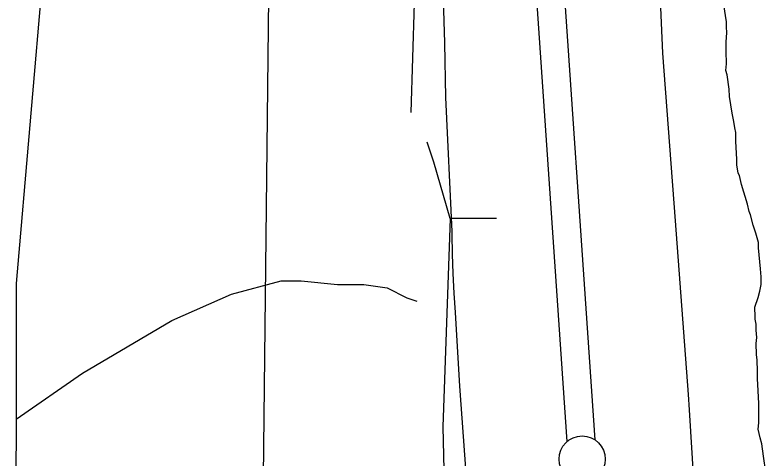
# Model space of a CAD drawing. Extents: x 3172231 to 3210228, y 940198 to 965780.
# Drawn here: x 3184519 to 3185332, y 957886 to 958366 of the extents above; entities that cross this region are included whole.
import ezdxf

# ---------------------------------------------------------------- set-up
doc = ezdxf.new("R2010")
doc.units = 0
for name, color, linetype in [('V-LEVE-TOET', 7, 'Continuous'), ('V-SITE-VEGE', 7, 'Continuous'), ('V-SURV-LINE', 7, 'Continuous'), ('V-TOPO-BNDY', 7, 'Continuous'), ('V-TOPO-SHOR', 7, 'Continuous')]:
    doc.layers.add(name, color=color, linetype=linetype)

msp = doc.modelspace()

# ---------------------------------------------------------------- linework, layer by layer
at = {"layer": 'V-LEVE-TOET'}
for points in [[(3185203.457, 958697.965), (3185203.457, 958697.967), (3185211.397, 958513.684), (3185211.397, 958513.684), (3185219.952, 958325.036), (3185219.952, 958325.036), (3185233.585, 958143.541), (3185233.585, 958143.539), (3185247.489, 957955.684), (3185248.542, 957939.355), (3185248.542, 957939.355), (3185259.394, 957763.551)], [(3185008.43, 957856.051), (3185000.396, 957964.84), (3184995.73, 958044.299), (3184995.73, 958044.299), (3184994.342, 958065.387), (3184993.289, 958086.494), (3184992.57, 958107.615), (3184992.185, 958128.74), (3184992.157, 958131.967), (3184992.157, 958131.967), (3184985.388, 958276.999), (3184985.388, 958276.999), (3184984.442, 958336.065), (3184982.465, 958395.107)]]:
    msp.add_lwpolyline(points, dxfattribs=at)
at = {"layer": 'V-SITE-VEGE'}
for points in [[(3185288.953, 958358.665), (3185286.133, 958377.195)], [(3185331.744, 957871.81), (3185328.915, 957889.146), (3185327.242, 957902.292), (3185325.51, 957908.875), (3185323.21, 957918.445), (3185323.863, 957925.005), (3185324.051, 957945.894), (3185323.046, 957966.794), (3185322.501, 957972.768), (3185322.577, 957981.126), (3185322.087, 957993.068), (3185321.543, 957999.042), (3185321.053, 958010.984), (3185321.708, 958017.544), (3185321.182, 958025.308), (3185321.239, 958031.873), (3185320.095, 958037.256), (3185320.115, 958039.644), (3185319.615, 958050.391), (3185323.287, 958060.509), (3185325.145, 958067.652), (3185326.4, 958074.804), (3185326.474, 958083.159), (3185325.954, 958091.521), (3185323.769, 958114.221), (3185323.822, 958120.191), (3185320.928, 958130.364), (3185318.02, 958138.746), (3185315.136, 958150.113), (3185313.379, 958153.711), (3185311.659, 958161.485), (3185305.286, 958183.03), (3185302.984, 958192.602), (3185301.81, 958195.001), (3185300.1, 958203.969), (3185300.155, 958209.937), (3185299.137, 958229.645), (3185299.221, 958239.194), (3185298.07, 958243.979), (3185296.942, 958251.153), (3185295.232, 958260.121), (3185292.408, 958278.053), (3185291.879, 958285.817), (3185289.633, 958301.357), (3185288.482, 958306.142), (3185289.141, 958313.299), (3185288.668, 958327.031), (3185288.758, 958337.179), (3185289.442, 958346.723), (3185288.904, 958353.295), (3185288.953, 958358.665)]]:
    msp.add_lwpolyline(points, dxfattribs=at)
at = {"layer": 'V-SURV-LINE'}
for points in [[(3185116.484, 957904.901), (3185075.047, 958509.892)], [(3185104.977, 958511.93), (3185146.414, 957906.938)]]:
    msp.add_lwpolyline(points, dxfattribs=at)
msp.add_circle((3185132.814, 957885.989), 25, dxfattribs=at)
at = {"layer": 'V-TOPO-BNDY'}
msp.add_line((3184770.606, 956336.328), (3184804.429, 959295.887), dxfattribs=at)
at = {"layer": 'V-TOPO-SHOR'}
msp.add_line((3184989.99, 958146.202), (3184982.275, 957920.746), dxfattribs=at)
for points in [[(3185319.823, 954033.143), (3185266.43, 954151.381), (3185102.745, 954534.736), (3185013.882, 954781.905), (3184971.227, 954900.117), (3184864.681, 955233.225), (3184776.066, 955580.605), (3184691.082, 955949.45), (3184634.553, 956246.645), (3184574.809, 956690.585), (3184546.796, 956941.183), (3184533.02, 957159.535), (3184519.244, 957377.886), (3184520.705, 957968.414), (3184520.97, 958075.782), (3184550.451, 958419.291), (3184632.749, 958411.93), (3184729.39, 958415.27), (3184783.039, 958400.821), (3184851.004, 958386.337), (3184933.302, 958378.976), (3184951.197, 958378.931), (3184947.326, 958260.835)], [(3185040.095, 958146.078), (3184989.99, 958146.202), (3184972.246, 958207.089), (3184965.141, 958228.58)], [(3184520.607, 957929.045), (3184592.31, 957978.974), (3184689.084, 958035.998), (3184753.576, 958064.47), (3184807.295, 958078.653), (3184828.769, 958078.6), (3184868.129, 958074.924), (3184896.76, 958074.853), (3184921.804, 958071.212), (3184943.251, 958060.422), (3184953.979, 958056.817)], [(3184982.275, 957920.746), (3184985.508, 957781.158), (3184988.972, 957734.622), (3184992.507, 957716.719), (3185006.743, 957684.473), (3185035.304, 957655.77), (3185053.093, 957612.779), (3185063.768, 957587.699)]]:
    msp.add_lwpolyline(points, dxfattribs=at)

doc.saveas('drawing.dxf')
